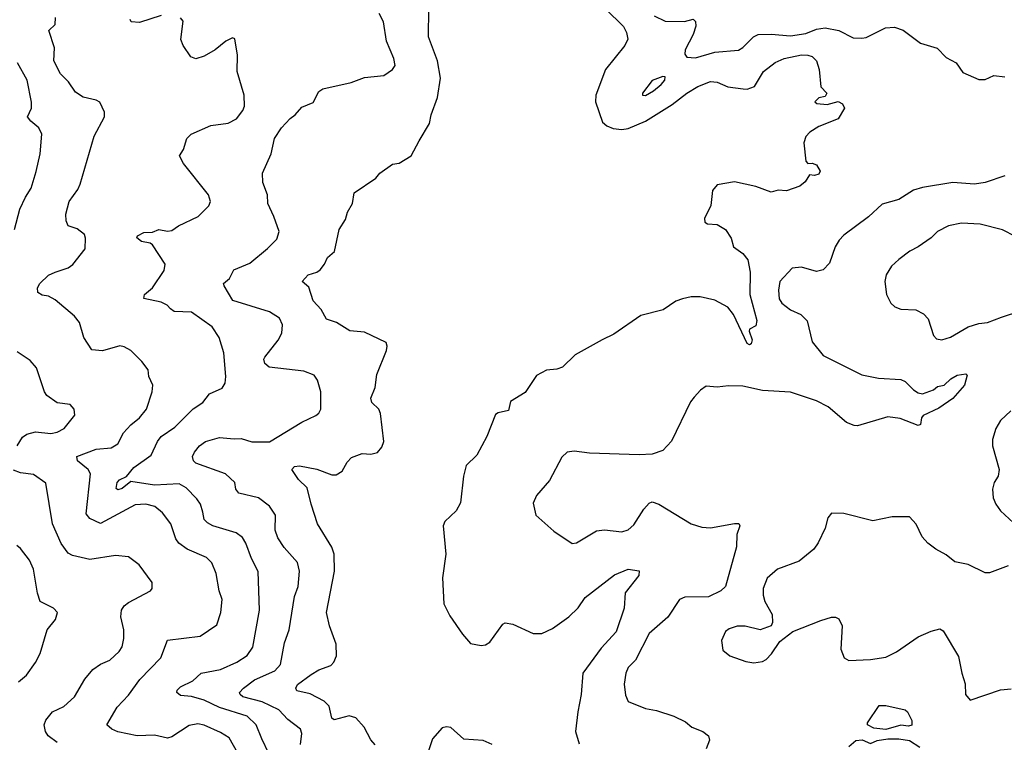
# Model space of a CAD drawing. Extents: x 2133489 to 2292442, y 756223 to 916462.
# Tile 339 of 463: x 2231121 to 2235673, y 817725 to 821065. Entities that reach past the tile are written whole.
import ezdxf

# ---------------------------------------------------------------- set-up
doc = ezdxf.new("R2010")
doc.units = 0

msp = doc.modelspace()

# ---------------------------------------------------------------- linework, layer by layer
at = {"layer": '0CON20XD'}
for points in [[(2231775, 821084.2), (2231675, 821050.8), (2231637.5, 821055), (2231632.5, 821065)], [(2232419.2, 817715), (2232425.3, 817765), (2232418.9, 817785), (2232360.9, 817830.9), (2232320, 817875), (2232242.3, 817912.3), (2232152.7, 817935), (2232140.5, 817945), (2232138.2, 817955), (2232155.5, 817975), (2232206.8, 818013.2), (2232300.9, 818055), (2232326.9, 818085), (2232345.5, 818185), (2232366.9, 818245), (2232391.9, 818398.1), (2232409.2, 818445), (2232415.4, 818515), (2232405, 818555.8), (2232344.5, 818625), (2232315, 818670), (2232302.3, 818705), (2232303.5, 818775), (2232275.8, 818815.8), (2232225, 818854.5), (2232135, 818876.2), (2232121.2, 818895), (2232116, 818925), (2232072.5, 818965), (2231936, 819015), (2231924.4, 819025), (2231920.9, 819045), (2231929.6, 819065), (2231952.3, 819095), (2231980, 819115), (2232045, 819133.2), (2232112.9, 819127.1), (2232145, 819129.1), (2232195, 819114), (2232276.9, 819113.1), (2232425, 819204.4), (2232491.2, 819235), (2232505, 819246.2), (2232514.3, 819265), (2232512.9, 819345), (2232498.6, 819398.6), (2232482, 819422), (2232435, 819439.4), (2232275, 819458.9), (2232254.4, 819475), (2232250, 819495), (2232254.4, 819505), (2232316.9, 819583.1), (2232333.1, 819615), (2232337.1, 819655), (2232322.5, 819685), (2232276.2, 819715), (2232106, 819766), (2232066, 819835), (2232063.8, 819845), (2232091.2, 819868.8), (2232111.4, 819908.6), (2232185, 819939.5), (2232267, 820007), (2232309.6, 820050.4), (2232320.5, 820085), (2232296.7, 820155), (2232268.2, 820215), (2232267.1, 820255), (2232245, 820312.5), (2232244.5, 820355), (2232283.8, 820445), (2232300, 820515), (2232332, 820565), (2232371.7, 820608.3), (2232395.5, 820624.5), (2232425, 820660.8), (2232477.5, 820682.5), (2232505, 820733.3), (2232523.3, 820745), (2232653.6, 820773.6), (2232715, 820797.5), (2232804.1, 820805.9), (2232845.6, 820834.4), (2232857, 820853), (2232851.1, 820885), (2232816.9, 820965), (2232803.5, 821055), (2232783, 821093)], [(2232765, 817712.5), (2232745, 817735.5), (2232714.2, 817795), (2232675, 817838), (2232645, 817847.7), (2232575, 817829.2), (2232565, 817836.7), (2232551.5, 817891.5), (2232529.5, 817915), (2232465, 817948.5), (2232402.9, 817962.9), (2232397.5, 817975), (2232405, 817991.9), (2232468.8, 818038.8), (2232505, 818060.4), (2232559.5, 818080.5), (2232574.2, 818095.8), (2232585.9, 818125), (2232585, 818178.8), (2232553.3, 818263.3), (2232539.1, 818325), (2232576.1, 818515), (2232575.3, 818595), (2232565, 818627.1), (2232498.8, 818735), (2232468.2, 818825), (2232450.6, 818900.6), (2232410.1, 818940.1), (2232380, 818985), (2232391.1, 818998.9), (2232415, 819002.2), (2232495, 818987.1), (2232565, 818960.6), (2232585, 818960.8), (2232612.5, 818977.5), (2232635, 819020), (2232655, 819041.2), (2232705, 819060), (2232745, 819056), (2232775, 819064), (2232795, 819088.8), (2232804.4, 819115), (2232789.2, 819245), (2232781.9, 819265), (2232749.2, 819295), (2232744.4, 819315), (2232764.6, 819365), (2232772.3, 819425), (2232817.6, 819535), (2232820.4, 819555), (2232815, 819572), (2232715, 819620.5), (2232647.2, 819627.2), (2232585.5, 819665.5), (2232540.4, 819680.4), (2232514.6, 819724.6), (2232478, 819765), (2232458.3, 819828.3), (2232427.5, 819855), (2232454.6, 819885.4), (2232495, 819897.5), (2232510.9, 819909.1), (2232531.2, 819935), (2232544.2, 819965.8), (2232577.2, 819992.8), (2232598, 820095), (2232628.3, 820141.7), (2232636.7, 820175), (2232660, 820215), (2232667.5, 820265), (2232767.3, 820332.7), (2232786.7, 820355), (2232845, 820396.2), (2232875, 820402), (2232931.2, 820435), (2232968.1, 820505), (2233016.2, 820585), (2233023.8, 820625), (2233052.9, 820705), (2233066.9, 820795), (2233052.8, 820875), (2233010.6, 820985), (2233012.2, 821115)], [(2233828.8, 821115), (2233913.2, 821033.2), (2233927.3, 821005), (2233932.1, 820975), (2233918.5, 820945), (2233830, 820835), (2233784.4, 820715), (2233783.3, 820685), (2233815, 820590.7), (2233835, 820574.2), (2233865, 820562.1), (2233905, 820556.4), (2233935, 820561.2), (2234015, 820595.7), (2234137.4, 820672.6), (2234205.6, 820725), (2234257.1, 820755), (2234315, 820778.9), (2234345, 820776.4), (2234395, 820753.5), (2234465.5, 820745.5), (2234485, 820742.9), (2234518.8, 820755), (2234560, 820825), (2234613.3, 820866.7), (2234655.4, 820884.6), (2234735, 820901.5), (2234765, 820901.2), (2234785, 820894.4), (2234804.6, 820874.6), (2234817.5, 820835), (2234824.5, 820754.5), (2234853.3, 820725), (2234845, 820710), (2234815, 820703.3), (2234797.5, 820685), (2234807, 820677), (2234855, 820672.5), (2234905, 820686), (2234925.5, 820675.5), (2234933.8, 820655), (2234905, 820606.2), (2234815, 820570.8), (2234774, 820545), (2234755.8, 820525), (2234745.8, 820495), (2234755, 820410), (2234765, 820400), (2234785, 820401.2), (2234805, 820393.3), (2234821.2, 820365), (2234815, 820350), (2234795, 820343.8), (2234772.5, 820347.5), (2234753.3, 820315), (2234727.5, 820295), (2234666.4, 820273.6), (2234627, 820277), (2234595, 820267.5), (2234524.1, 820294.1), (2234425.8, 820315.8), (2234345, 820301.2), (2234323.8, 820275), (2234316, 820205), (2234287.5, 820145), (2234288.3, 820128.3), (2234300.7, 820120.7), (2234345, 820118), (2234383.8, 820095), (2234410, 820055), (2234421.9, 820015), (2234464.5, 819984.5), (2234488.1, 819955), (2234498, 819898), (2234496.5, 819795), (2234529.4, 819675), (2234525, 819650), (2234495.9, 819634.1), (2234493.8, 819625), (2234508, 819585), (2234503, 819567), (2234495, 819562.5), (2234485, 819567.5), (2234421.4, 819701.4), (2234395.4, 819735.4), (2234335, 819768.1), (2234266.7, 819783.3), (2234225, 819783.8), (2234185, 819774.2), (2234155, 819762.9), (2234096.1, 819723.9), (2233993.2, 819696.8), (2233868.2, 819611.8), (2233814.7, 819585.3), (2233688.6, 819515), (2233631.5, 819458.5), (2233605, 819449.5), (2233557.5, 819445), (2233510.3, 819419.7), (2233458.3, 819341.7), (2233390.7, 819299.3), (2233381.2, 819258.8), (2233332.7, 819247.3), (2233320.9, 819239.1), (2233281.1, 819138.9), (2233235, 819051.2), (2233185, 819003.8), (2233172.5, 818955), (2233158.9, 818831.1), (2233138.5, 818795), (2233086.9, 818745), (2233079.5, 818725), (2233092.1, 818595), (2233075.5, 818485.5), (2233081.8, 818365), (2233109.5, 818309.5), (2233169.2, 818225), (2233205, 818180.8), (2233255, 818172.9), (2233275, 818175.8), (2233295, 818188), (2233355, 818271.2), (2233365, 818277.5), (2233400.9, 818270.9), (2233495, 818227.1), (2233535, 818226.9), (2233585, 818250), (2233660, 818305), (2233703.4, 818346.6), (2233735.4, 818394.6), (2233871.2, 818498.8), (2233935, 818524.3), (2233985, 818517.5), (2233984, 818495), (2233920.8, 818415), (2233915.5, 818345), (2233878.5, 818235), (2233809.7, 818160.3), (2233725.3, 818044.7), (2233717.3, 817945), (2233702.1, 817865), (2233691.4, 817775), (2233708, 817718)], [(2234055, 821082.9), (2234105, 821057.1), (2234195, 821056.2), (2234235, 821066.7), (2234246.1, 821056.1), (2234246.7, 821035), (2234234.1, 820995.9), (2234197.5, 820925), (2234196.2, 820905), (2234205, 820891.2), (2234245, 820887.8), (2234335, 820914.6), (2234445, 820923.8), (2234464.6, 820935.4), (2234514.2, 820985.8), (2234535, 820995.4), (2234595, 820998.2), (2234685, 820989.8), (2234755, 821000), (2234805, 821021.3), (2234845, 821026.9), (2234908, 821015), (2234975, 820980), (2235015, 820978.6), (2235035, 820982.5), (2235123.8, 821026.2), (2235165, 821029.5), (2235205.4, 821015.4), (2235285, 820955.6), (2235316.9, 820946.9), (2235363.4, 820933.4), (2235405, 820890), (2235450, 820865), (2235480.9, 820820.9), (2235555, 820787.5), (2235585, 820788), (2235625, 820806), (2235675, 820801.2)], [(2232130.4, 817675), (2232090, 817745), (2232050.1, 817770.1), (2231973.7, 817803.7), (2231945, 817810), (2231905, 817802.5), (2231825, 817750), (2231805, 817744.2), (2231745, 817758.2), (2231665, 817754.1), (2231575, 817772.8), (2231546.9, 817785), (2231523.8, 817805), (2231572.3, 817887.7), (2231625, 817942.2), (2231677.1, 818015), (2231773.3, 818115), (2231805, 818197.1), (2231955, 818215.6), (2232032.1, 818267.9), (2232051.5, 818325), (2232056.9, 818385), (2232043.9, 818425), (2232030.4, 818505), (2232009.1, 818555), (2231985, 818579.5), (2231895, 818617.1), (2231857.5, 818645), (2231843.6, 818665), (2231819.4, 818735), (2231781.9, 818785), (2231745.7, 818815), (2231705, 818825.4), (2231655, 818822.5), (2231495, 818735.7), (2231445, 818758.6), (2231429.1, 818780.9), (2231448.5, 818965), (2231437.3, 818985), (2231388, 819025), (2231386.2, 819045), (2231475, 819079.7), (2231545, 819085.5), (2231575, 819104.3), (2231601.4, 819155), (2231635, 819192.5), (2231675, 819224.2), (2231707.8, 819265), (2231733.9, 819343.9), (2231737.5, 819375), (2231719.2, 819415), (2231715.7, 819445.7), (2231686.2, 819485), (2231635, 819535.8), (2231605, 819553.1), (2231585, 819556.7), (2231505, 819533.8), (2231455, 819538.9), (2231418.5, 819595), (2231398.1, 819665), (2231374.2, 819695), (2231285, 819770), (2231255, 819786), (2231225, 819790.8), (2231205, 819804), (2231203.1, 819825), (2231215, 819845.8), (2231255, 819884.3), (2231285, 819897.8), (2231345, 819918), (2231367.3, 819932.7), (2231423.8, 820005), (2231425.8, 820055), (2231421.2, 820071.2), (2231387.9, 820097.9), (2231345, 820111.2), (2231335.6, 820135), (2231334.6, 820165.4), (2231350, 820225), (2231390.2, 820279.8), (2231400.6, 820305), (2231465, 820526.7), (2231513.9, 820616.1), (2231513.6, 820636.4), (2231492.7, 820682.7), (2231475, 820692.9), (2231415, 820706.9), (2231380, 820730), (2231347, 820777), (2231310.8, 820815), (2231280, 820875), (2231282.2, 820935), (2231256.7, 821015), (2231285, 821042.5), (2231287.5, 821075)], [(2232272.9, 817672.9), (2232240.9, 817740.9), (2232215.4, 817805), (2232172.5, 817845), (2232045, 817886.4), (2231975, 817918.9), (2231915, 817936.9), (2231865, 817941.8), (2231847.5, 817955), (2231849.4, 817965), (2231865, 817980.5), (2231921.5, 818008.5), (2231960.8, 818045), (2232049, 818061), (2232125.7, 818095), (2232173.5, 818126.5), (2232199.1, 818165), (2232230.4, 818335), (2232223.9, 818513.9), (2232192.9, 818575), (2232167.5, 818645), (2232150.8, 818670.8), (2232122.7, 818692.7), (2232015, 818724.6), (2231989.2, 818739.2), (2231974.5, 818755), (2231968, 818788), (2231957.3, 818825), (2231939.9, 818849.9), (2231890.8, 818900.8), (2231858.7, 818918.7), (2231745, 818913.8), (2231635, 818930.4), (2231595, 818897.8), (2231575, 818891.1), (2231567.9, 818897.9), (2231572.5, 818925), (2231582.3, 818937.7), (2231615, 818952.9), (2231649.6, 818995), (2231728.6, 819051.4), (2231757.9, 819115), (2231775, 819138.2), (2231838.8, 819181.2), (2231924.1, 819265.9), (2231967.5, 819295), (2231998.8, 819335), (2232057.9, 819362.1), (2232071.4, 819385), (2232074.4, 819415), (2232064.4, 819525), (2232042.9, 819595), (2232010.5, 819645), (2231915, 819712.2), (2231835, 819715.7), (2231818.9, 819728.9), (2231802.9, 819745), (2231775, 819759.5), (2231696.1, 819776.1), (2231698.8, 819795), (2231735, 819825.8), (2231789.4, 819905), (2231793.3, 819935), (2231735, 820023.8), (2231725, 820031.2), (2231685, 820040), (2231663.6, 820056.4), (2231666.7, 820065), (2231695, 820081.4), (2231735, 820082), (2231765, 820094.2), (2231805, 820087.1), (2231825, 820090), (2231855, 820111.2), (2231946.7, 820155), (2231996.1, 820203.9), (2232003.3, 820225), (2231993.8, 820255), (2231879.3, 820399.3), (2231860, 820435), (2231878, 820465), (2231893.8, 820515), (2231913.8, 820535), (2232005, 820575.6), (2232085, 820585.6), (2232123.1, 820606.9), (2232153.1, 820645), (2232160, 820665), (2232159.5, 820715), (2232127.5, 820825), (2232128.7, 820901.3), (2232116.7, 820976.7), (2232105, 820980), (2232075, 820966), (2232025, 820925.8), (2231975, 820896), (2231935, 820884), (2231912.7, 820892.7), (2231876.7, 820945), (2231867, 820973), (2231877.7, 821057.7), (2231865, 821073.3)], [(2231096.9, 820095), (2231121.8, 820188.2), (2231148.6, 820245), (2231174.6, 820285.4), (2231197.6, 820362.4), (2231215.4, 820445), (2231224.3, 820535), (2231210.6, 820565), (2231172.5, 820595), (2231158, 820615), (2231175.7, 820655), (2231176.8, 820683.2), (2231155.5, 820785), (2231111.9, 820865)], [(2234015, 820714.3), (2234051.2, 820735), (2234086.7, 820765), (2234103.3, 820785), (2234105, 820800), (2234095, 820802.5), (2234045, 820783.8), (2234000, 820725), (2234000, 820715), (2234015, 820714.3)], [(2235675, 820342.9), (2235585, 820312.1), (2235535, 820304.1), (2235435, 820312.7), (2235295, 820289.5), (2235253.3, 820276.7), (2235185, 820233.1), (2235107.9, 820212.1), (2235045, 820153.1), (2234931.9, 820068.1), (2234909.4, 820045), (2234891.9, 820015), (2234865, 819938.8), (2234835, 819909.2), (2234805, 819901.4), (2234735, 819920.8), (2234693.2, 819916.8), (2234635.6, 819855), (2234629.6, 819815), (2234631.9, 819775), (2234644.3, 819755), (2234685, 819723.3), (2234731.8, 819701.8), (2234762.1, 819672.1), (2234785.4, 819575), (2234835, 819512.9), (2235015, 819423.1), (2235092.2, 819407.8), (2235195, 819402), (2235215, 819392), (2235253.6, 819353.6), (2235275, 819339.4), (2235295.4, 819334.6), (2235345.5, 819354.5), (2235365, 819369.2), (2235395, 819376), (2235426.2, 819405), (2235455, 819422), (2235495, 819427.5), (2235501.7, 819421.7), (2235488.8, 819375), (2235435, 819314), (2235370.9, 819269.1), (2235298, 819235), (2235290, 819225), (2235285.7, 819194.3), (2235275, 819189.2), (2235191.7, 819221.7), (2235135, 819229.6), (2234995, 819187.9), (2234978.5, 819188.5), (2234943, 819203), (2234858.6, 819275), (2234805, 819302.5), (2234685, 819342.5), (2234555, 819351.1), (2234465, 819371.1), (2234397.5, 819372.5), (2234345, 819366.2), (2234295, 819370), (2234268.3, 819351.7), (2234239.5, 819320.5), (2234222.3, 819297.7), (2234134.1, 819115.9), (2234095, 819074), (2234045, 819056.9), (2233985, 819053.5), (2233755, 819061.1), (2233685, 819070.9), (2233652.5, 819065), (2233627.7, 819042.3), (2233571.2, 818935), (2233511.2, 818865), (2233495, 818830), (2233507.5, 818775), (2233591.2, 818701.2), (2233675, 818643.8), (2233695, 818646.2), (2233788.6, 818701.4), (2233825, 818707.3), (2233905, 818697.8), (2233933.8, 818706.2), (2233960.8, 818729.2), (2234007, 818803), (2234030.7, 818829.3), (2234045, 818835.7), (2234076.2, 818825), (2234225, 818734), (2234275, 818719.2), (2234315, 818715.6), (2234425.9, 818735.9), (2234445.7, 818735.7), (2234451.2, 818725), (2234437.1, 818685), (2234435, 818627.5), (2234384.2, 818445), (2234362, 818425), (2234305, 818397.3), (2234196.1, 818396.1), (2234171.2, 818385), (2234117.4, 818302.6), (2234032.1, 818227.9), (2233967.5, 818105), (2233935, 818070), (2233922.9, 818045), (2233915.8, 817994.2), (2233921.9, 817941.9), (2233935, 817913.3), (2234015, 817880.8), (2234065, 817871.9), (2234145, 817845.6), (2234198.7, 817818.7), (2234228, 817795), (2234280, 817775), (2234306, 817755), (2234310, 817735), (2234294.4, 817695)], [(2235725, 820062.5), (2235665, 820093.1), (2235560.8, 820119.2), (2235475, 820124.4), (2235415, 820111.9), (2235365, 820085.7), (2235335, 820055.8), (2235275.5, 820014.5), (2235236.2, 819995), (2235185, 819956), (2235151.2, 819925), (2235127.5, 819885), (2235120.8, 819855), (2235128.6, 819795), (2235148, 819755), (2235167.1, 819737.1), (2235195, 819727.1), (2235264.3, 819724.3), (2235299.2, 819705), (2235321.3, 819681.3), (2235345.8, 819605), (2235360.3, 819590.3), (2235385, 819585.6), (2235425, 819596.5), (2235506, 819645), (2235555, 819660), (2235596.2, 819665), (2235660.5, 819689.5), (2235835, 819746.7)], [(2231109.7, 819095), (2231135, 819135.6), (2231155, 819149.5), (2231195, 819159.5), (2231265, 819151.5), (2231295, 819158.9), (2231327.5, 819175), (2231376.1, 819236.1), (2231373.9, 819263.9), (2231355, 819286.2), (2231295, 819294.3), (2231247, 819327), (2231236, 819345), (2231199.2, 819455), (2231169.2, 819489.2), (2231109.7, 819529.7)], [(2235702.7, 819257.3), (2235655, 819212.5), (2235633.8, 819175), (2235618.8, 819125), (2235618.8, 819095), (2235649.2, 818985), (2235644, 818955), (2235626.2, 818925), (2235618.8, 818895), (2235622, 818855), (2235633.8, 818825), (2235656.2, 818795), (2235735, 818720)], [(2231272.9, 817865), (2231325, 817890.5), (2231375, 817934.4), (2231422.8, 818017.2), (2231459.1, 818060.9), (2231494.6, 818085.4), (2231538, 818105), (2231581.4, 818145), (2231594.6, 818165.4), (2231603.5, 818205), (2231602.7, 818245), (2231588.5, 818305), (2231591.9, 818335), (2231604.3, 818355), (2231625, 818371.4), (2231725.9, 818424.1), (2231733.3, 818435), (2231733.6, 818463.6), (2231674.4, 818544.4), (2231625, 818582.5), (2231565, 818588.9), (2231445, 818570), (2231365, 818588.5), (2231345, 818598.9), (2231313.7, 818643.7), (2231272.9, 818735), (2231241.7, 818921.7), (2231185, 818961.8), (2231125, 818970), (2231093.2, 818983.2)], [(2235690.3, 818539.7), (2235605, 818508.8), (2235585, 818508), (2235506.4, 818546.4), (2235445, 818558.6), (2235405, 818591.4), (2235357, 818617), (2235320, 818645), (2235293.3, 818675), (2235265, 818732.5), (2235235, 818767.5), (2235155, 818766.7), (2235065, 818748.8), (2234931.7, 818781.7), (2234875, 818783.3), (2234857.3, 818762.7), (2234844.4, 818715), (2234813, 818647), (2234792.6, 818617.4), (2234725, 818561.2), (2234625.4, 818524.6), (2234577, 818483), (2234558.9, 818435), (2234558.6, 818405), (2234565.7, 818375.7), (2234600, 818315), (2234601.7, 818278.3), (2234595, 818263.3), (2234545, 818244.2), (2234475, 818262.2), (2234438.6, 818261.4), (2234400.6, 818249.4), (2234385, 818236.7), (2234366.2, 818195), (2234371.2, 818151.2), (2234404.4, 818124.4), (2234478.8, 818098.8), (2234515, 818092), (2234555, 818098), (2234572.5, 818107.5), (2234596.8, 818133.2), (2234635, 818190), (2234695, 818236.7), (2234825, 818288), (2234875, 818303.3), (2234893, 818303), (2234907.5, 818295), (2234923, 818263), (2234916.7, 818155), (2234932.5, 818115), (2234955, 818102.5), (2235055, 818107.1), (2235125, 818118.6), (2235175, 818142.9), (2235275, 818211.9), (2235335, 818239.2), (2235375, 818248.8), (2235390.5, 818240.5), (2235461.7, 818121.7), (2235477.1, 818045), (2235491.9, 817995), (2235494.2, 817945), (2235515, 817920), (2235655, 817967.3), (2235705, 817971.2)], [(2231116.4, 818003.6), (2231152.5, 818035), (2231195, 818093.3), (2231215.6, 818135), (2231248.6, 818245), (2231287, 818293), (2231296.7, 818325), (2231277.5, 818345), (2231215.9, 818375.9), (2231203.3, 818413.3), (2231185.5, 818525.5), (2231166.2, 818566.2), (2231125, 818621.2), (2231107.5, 818635)], [(2235125, 817784.6), (2235069.8, 817789.8), (2235040, 817805), (2235041.2, 817815), (2235095, 817894.3), (2235125, 817895.5), (2235214.1, 817874.1), (2235225.8, 817865.8), (2235246, 817825), (2235245, 817803.3), (2235230.8, 817799.2), (2235195, 817803.6), (2235125, 817784.6)], [(2231295, 817724.6), (2231253.6, 817755), (2231241.2, 817775), (2231234.6, 817805), (2231242.6, 817827.4), (2231272.9, 817865)], [(2233305.8, 817715), (2233263.4, 817733.4), (2233175, 817738.8), (2233115, 817793), (2233095, 817796.4), (2233075, 817791.1), (2233029.7, 817740.3), (2233011.2, 817685)], [(2234955, 817705.8), (2234987.2, 817732.8), (2235016.3, 817736.3), (2235055, 817720), (2235085, 817733.8), (2235135, 817741.3), (2235185, 817741.3), (2235235, 817733.1), (2235282.1, 817702.1)]]:
    msp.add_lwpolyline(points, dxfattribs=at)

doc.saveas('drawing.dxf')
